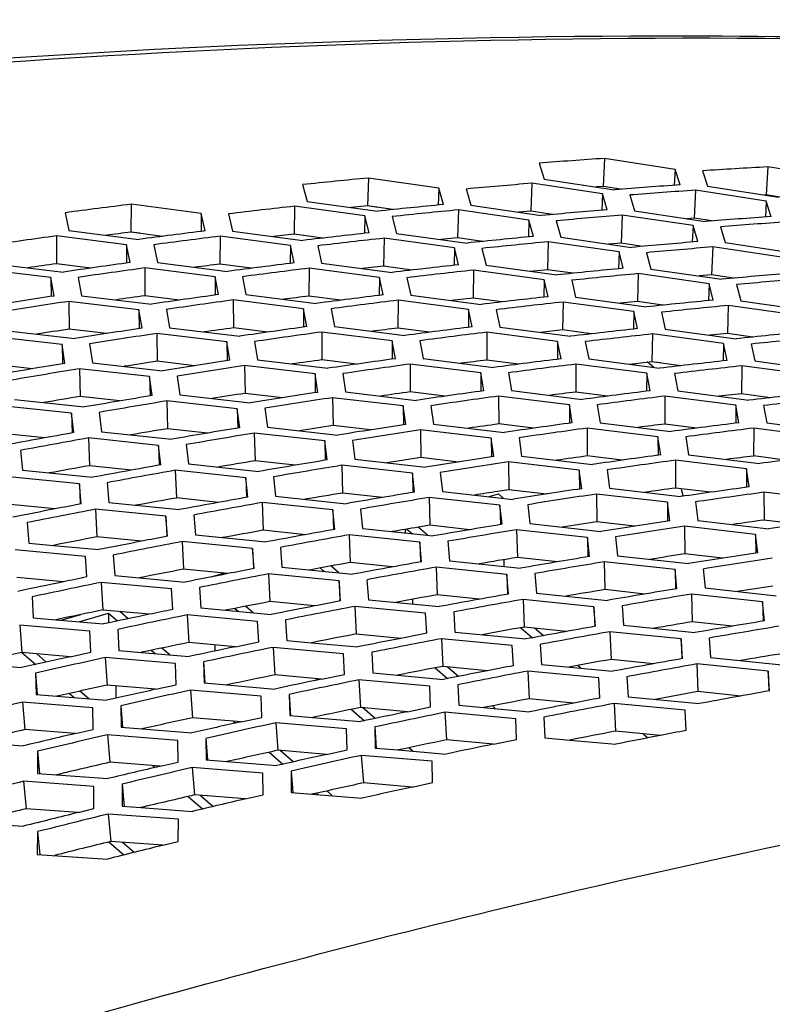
# Model space of a CAD drawing. Header units: millimetres. Extents: x 0 to 420, y 0 to 297.
# Tile 462 of 502: x 349.37 to 352.01, y 249.34 to 252.79. Entities that reach past the tile are written whole.
import ezdxf

# ---------------------------------------------------------------- set-up
doc = ezdxf.new("R2010")
doc.units = ezdxf.units.MM
doc.header["$LTSCALE"] = 23.1
doc.layers.get('0').update_dxf_attribs({"linetype": 'CONTINUOUS'})

msp = doc.modelspace()

# ---------------------------------------------------------------- linework, layer by layer
at = {"color": 3, "linetype": 'CONTINUOUS'}
for p, q in [((351.1879, 252.2831), (351.2053, 252.2276)), ((351.6645, 252.2612), (351.4171, 252.2998)), ((351.6826, 252.2071), (351.6645, 252.2612)), ((351.7599, 252.2563), (351.7781, 252.2025)), ((352.237, 252.2297), (351.989, 252.2699)), ((350.8368, 252.1956), (350.5902, 252.2311)), ((351.2053, 252.2276), (351.4526, 252.1903)), ((350.3597, 252.2079), (350.3751, 252.1491)), ((350.8528, 252.1382), (350.8368, 252.1956)), ((350.9323, 252.1927), (350.9484, 252.1355)), ((351.4099, 252.1756), (351.1626, 252.2127)), ((351.9836, 252.1499), (351.7357, 252.1886)), ((351.7781, 252.2025), (352.0261, 252.1636)), ((350.3751, 252.1491), (350.6215, 252.1149)), ((351.4267, 252.1199), (351.4099, 252.1756)), ((351.5055, 252.1717), (351.5224, 252.1162)), ((352.0012, 252.0958), (351.9836, 252.1499)), ((350.0048, 252.1067), (349.7591, 252.1392)), ((350.5782, 252.0982), (350.3318, 252.1322)), ((351.1524, 252.0841), (350.9053, 252.1196)), ((350.9484, 252.1355), (351.1955, 252.0998)), ((351.5224, 252.1162), (351.7702, 252.079)), ((349.5276, 252.1096), (349.5409, 252.0474)), ((350.0188, 252.0459), (350.0048, 252.1067)), ((350.1003, 252.1057), (350.1144, 252.0452)), ((350.593, 252.0391), (350.5782, 252.0982)), ((350.6739, 252.0963), (350.6887, 252.0374)), ((351.1679, 252.0266), (351.1524, 252.0841)), ((351.2482, 252.0812), (351.2638, 252.024)), ((351.7273, 252.0643), (351.4795, 252.1013)), ((349.5409, 252.0474), (349.7864, 252.0162)), ((350.1144, 252.0452), (350.3606, 252.0125)), ((351.7436, 252.0084), (351.7273, 252.0643)), ((351.8231, 252.0604), (351.8396, 252.0049)), ((349.7425, 251.9976), (349.4971, 252.0285)), ((350.3169, 251.9949), (350.0707, 252.0273)), ((350.8921, 251.9865), (350.6452, 252.0205)), ((350.6887, 252.0374), (350.9357, 252.0032)), ((351.468, 251.9726), (351.2204, 252.008)), ((351.2638, 252.024), (351.5114, 251.9883)), ((349.7553, 251.935), (349.7425, 251.9976)), ((349.8382, 251.9975), (349.851, 251.9352)), ((350.3304, 251.934), (350.3169, 251.9949)), ((350.4127, 251.9939), (350.4263, 251.9333)), ((350.9063, 251.9273), (350.8921, 251.9865)), ((350.988, 251.9846), (351.0024, 251.9257)), ((351.483, 251.915), (351.468, 251.9726)), ((352.0446, 251.9529), (351.7964, 251.9899)), ((351.8396, 252.0049), (352.0878, 251.9676)), ((351.5641, 251.9697), (351.5792, 251.9124)), ((349.4776, 251.8823), (349.2324, 251.9117)), ((349.2767, 251.9316), (349.5219, 251.9019)), ((350.0528, 251.8854), (349.8069, 251.9163)), ((349.851, 251.9352), (350.097, 251.9041)), ((350.629, 251.883), (350.3823, 251.9153)), ((350.4263, 251.9333), (350.673, 251.9006)), ((351.2059, 251.8749), (350.9585, 251.9087)), ((351.0024, 251.9257), (351.2498, 251.8916)), ((351.5792, 251.9124), (351.8273, 251.8768)), ((349.4891, 251.818), (349.4776, 251.8823)), ((349.5734, 251.8832), (349.5851, 251.8192)), ((350.0651, 251.8228), (350.0528, 251.8854)), ((350.1488, 251.8854), (350.1612, 251.8231)), ((350.642, 251.822), (350.629, 251.883)), ((350.7251, 251.882), (350.7382, 251.8213)), ((351.2197, 251.8156), (351.2059, 251.8749)), ((351.3022, 251.8729), (351.316, 251.814)), ((351.7836, 251.8611), (351.5355, 251.8964)), ((351.7981, 251.8035), (351.7836, 251.8611)), ((351.88, 251.8582), (351.8946, 251.8009)), ((349.5851, 251.8192), (349.8308, 251.7896)), ((350.3632, 251.7733), (350.1167, 251.8041)), ((350.1612, 251.8231), (350.4076, 251.792)), ((350.9411, 251.7711), (350.6939, 251.8034)), ((350.7382, 251.8213), (350.9854, 251.7888)), ((351.316, 251.814), (351.5639, 251.7799)), ((351.8946, 251.8009), (352.1432, 251.7653)), ((349.7862, 251.77), (349.5405, 251.7993)), ((349.7972, 251.7056), (349.7862, 251.77)), ((349.8823, 251.7709), (349.8934, 251.7068)), ((350.3749, 251.7106), (350.3632, 251.7733)), ((350.4594, 251.7733), (350.4713, 251.7109)), ((350.9536, 251.7101), (350.9411, 251.7711)), ((351.0374, 251.7701), (351.0501, 251.7094)), ((351.5198, 251.7632), (351.2719, 251.797)), ((352.0992, 251.7495), (351.8507, 251.7849)), ((351.533, 251.7038), (351.5198, 251.7632)), ((351.6163, 251.7613), (351.6297, 251.7023)), ((349.3165, 251.6971), (349.562, 251.6691)), ((349.8934, 251.7068), (350.1396, 251.6773)), ((350.4713, 251.7109), (350.7183, 251.6799)), ((351.0501, 251.7094), (351.2978, 251.6769)), ((351.6297, 251.7023), (351.8781, 251.6682)), ((349.5169, 251.6484), (349.2715, 251.6761)), ((350.0947, 251.6576), (349.8486, 251.6868)), ((350.6735, 251.6612), (350.4266, 251.6919)), ((351.2531, 251.6592), (351.0055, 251.6914)), ((351.8336, 251.6515), (351.5852, 251.6852)), ((349.5268, 251.5822), (349.5169, 251.6484)), ((349.6132, 251.6503), (349.6231, 251.5844)), ((350.1053, 251.5931), (350.0947, 251.6576)), ((350.1911, 251.6586), (350.2018, 251.5944)), ((350.6848, 251.5984), (350.6735, 251.6612)), ((350.77, 251.6613), (350.7814, 251.5988)), ((351.2651, 251.5981), (351.2531, 251.6592)), ((351.3498, 251.6583), (351.362, 251.5975)), ((351.8464, 251.5921), (351.8336, 251.6515)), ((351.9304, 251.6496), (351.9433, 251.5905)), ((350.2018, 251.5944), (350.4485, 251.565)), ((350.7814, 251.5988), (351.0289, 251.5679)), ((351.362, 251.5975), (351.6101, 251.5651)), ((349.8237, 251.5357), (349.5778, 251.5634)), ((349.6231, 251.5844), (349.8691, 251.5565)), ((350.4033, 251.5452), (350.1566, 251.5744)), ((350.9838, 251.5491), (350.7364, 251.5797)), ((351.5652, 251.5473), (351.3171, 251.5795)), ((352.1474, 251.5398), (351.8986, 251.5735)), ((351.9433, 251.5905), (352.1922, 251.5566)), ((349.8331, 251.4695), (349.8237, 251.5357)), ((349.9202, 251.5377), (349.9297, 251.4717)), ((350.4133, 251.4807), (350.4033, 251.5452)), ((350.5, 251.5463), (350.5101, 251.482)), ((350.9946, 251.4863), (350.9838, 251.5491)), ((351.0807, 251.5492), (351.0916, 251.4866)), ((351.5767, 251.4862), (351.5652, 251.5473)), ((351.6622, 251.5464), (351.6739, 251.4856)), ((349.3504, 251.4559), (349.596, 251.4295)), ((349.9297, 251.4717), (350.1762, 251.4439)), ((350.7118, 251.4329), (350.4647, 251.4619)), ((350.5101, 251.482), (350.7573, 251.4527)), ((351.2941, 251.437), (351.0462, 251.4676)), ((351.0916, 251.4866), (351.3395, 251.4558)), ((351.8773, 251.4354), (351.6287, 251.4675)), ((351.6739, 251.4856), (351.9225, 251.4532)), ((349.5502, 251.4077), (349.3047, 251.4339)), ((350.1305, 251.4231), (349.8841, 251.4507)), ((350.1394, 251.3568), (350.1305, 251.4231)), ((350.2273, 251.4251), (350.2363, 251.3591)), ((350.7214, 251.3682), (350.7118, 251.4329)), ((350.8088, 251.4339), (350.8185, 251.3696)), ((351.3044, 251.3741), (351.2941, 251.437)), ((351.3913, 251.4371), (351.4017, 251.3745)), ((351.8883, 251.3742), (351.8773, 251.4354)), ((351.9746, 251.4346), (351.9857, 251.3737)), ((349.5584, 251.3397), (349.5502, 251.4077)), ((349.6469, 251.4107), (349.6552, 251.3429)), ((350.2363, 251.3591), (350.4832, 251.3313)), ((350.8185, 251.3696), (351.0662, 251.3403)), ((351.6045, 251.3249), (351.3561, 251.3554)), ((351.4017, 251.3745), (351.6501, 251.3437)), ((352.1894, 251.3235), (351.9403, 251.3556)), ((351.9857, 251.3737), (352.2349, 251.3414)), ((349.8553, 251.2948), (349.6092, 251.3209)), ((349.6552, 251.3429), (349.9013, 251.3166)), ((350.4373, 251.3105), (350.1904, 251.338)), ((351.0204, 251.3205), (350.7728, 251.3495)), ((351.0295, 251.2558), (351.0204, 251.3205)), ((351.1177, 251.3216), (351.1269, 251.2572)), ((351.6143, 251.2619), (351.6045, 251.3249)), ((351.7019, 251.325), (351.7118, 251.2624)), ((349.8629, 251.2267), (349.8553, 251.2948)), ((349.9522, 251.2978), (349.96, 251.23)), ((350.4457, 251.2441), (350.4373, 251.3105)), ((350.5344, 251.3125), (350.5429, 251.2464)), ((349.3711, 251.2775), (349.3782, 251.2079)), ((351.1269, 251.2572), (351.3751, 251.228)), ((351.7118, 251.2624), (351.9607, 251.2316)), ((349.96, 251.23), (350.2066, 251.2037)), ((350.7441, 251.1978), (350.4967, 251.2253)), ((350.5429, 251.2464), (350.7903, 251.2187)), ((351.329, 251.2081), (351.0808, 251.2371)), ((351.9148, 251.2127), (351.6659, 251.2432)), ((349.5776, 251.1603), (349.3318, 251.1848)), ((349.3782, 251.2079), (349.624, 251.1832)), ((350.1603, 251.1819), (349.9137, 251.2078)), ((350.1675, 251.1137), (350.1603, 251.1819)), ((350.2575, 251.1849), (350.2648, 251.117)), ((350.752, 251.1313), (350.7441, 251.1978)), ((350.8415, 251.1999), (350.8495, 251.1337)), ((351.3375, 251.1434), (351.329, 251.2081)), ((351.4265, 251.2093), (351.4352, 251.1448)), ((351.9241, 251.1497), (351.9148, 251.2127)), ((349.5841, 251.0904), (349.5776, 251.1603)), ((349.6746, 251.1643), (349.6813, 251.0946)), ((351.4352, 251.1448), (351.6839, 251.1157)), ((350.2648, 251.117), (350.5119, 251.0908)), ((351.0509, 251.0852), (350.803, 251.1125)), ((350.8495, 251.1337), (351.0974, 251.1061)), ((351.6375, 251.0958), (351.3889, 251.1246)), ((352.2251, 251.1006), (351.9757, 251.131)), ((349.6813, 251.0946), (349.9276, 251.07)), ((350.4653, 251.0689), (350.2182, 251.0948)), ((351.0583, 251.0186), (351.0509, 251.0852)), ((351.1486, 251.0873), (351.1561, 251.0211)), ((351.6456, 251.0309), (351.6375, 251.0958)), ((351.7354, 251.097), (351.7436, 251.0324)), ((349.8808, 251.0471), (349.6346, 251.0715)), ((349.8869, 250.977), (349.8808, 251.0471)), ((349.9781, 251.0511), (349.9843, 250.9814)), ((350.472, 251.0006), (350.4653, 251.0689)), ((350.5628, 251.072), (350.5696, 251.004)), ((349.3947, 251.0246), (349.4002, 250.9531)), ((351.1561, 251.0211), (351.4045, 250.9935)), ((351.9461, 250.9834), (351.697, 251.0122)), ((351.7436, 251.0324), (351.9928, 251.0034)), ((349.9843, 250.9814), (350.2311, 250.9568)), ((350.7703, 250.956), (350.5227, 250.9818)), ((350.5696, 251.004), (350.8172, 250.978)), ((351.3577, 250.9725), (351.1093, 250.9998)), ((351.3646, 250.9059), (351.3577, 250.9725)), ((351.4557, 250.9748), (351.4627, 250.9084)), ((351.9537, 250.9185), (351.9461, 250.9834)), ((349.4002, 250.9531), (349.4866, 250.945)), ((349.4866, 250.945), (349.6461, 250.93)), ((350.1841, 250.9338), (349.9373, 250.9581)), ((350.2817, 250.9379), (350.2873, 250.8681)), ((350.7765, 250.8876), (350.7703, 250.956)), ((350.8681, 250.9592), (350.8745, 250.8911)), ((349.599, 250.906), (349.3531, 250.9289)), ((349.6039, 250.8342), (349.599, 250.906)), ((349.6964, 250.911), (349.7014, 250.8395)), ((350.1896, 250.8637), (350.1841, 250.9338)), ((351.4627, 250.9084), (351.7116, 250.8809)), ((351.0753, 250.8431), (350.8273, 250.8688)), ((350.8745, 250.8911), (351.1225, 250.8651)), ((351.6645, 250.8599), (351.4156, 250.8871)), ((349.7014, 250.8395), (349.788, 250.8314)), ((350.4873, 250.8206), (350.2401, 250.8448)), ((350.2873, 250.8681), (350.5346, 250.8436)), ((351.081, 250.7746), (351.0753, 250.8431)), ((351.1734, 250.8463), (351.1793, 250.7781)), ((351.6709, 250.7932), (351.6645, 250.8599)), ((351.7627, 250.8622), (351.7693, 250.7957)), ((349.9005, 250.7924), (349.6541, 250.8152)), ((349.788, 250.8314), (349.9479, 250.8164)), ((350.4924, 250.7503), (350.4873, 250.8206)), ((350.5852, 250.8247), (350.5904, 250.7548)), ((349.9049, 250.7204), (349.9005, 250.7924)), ((349.9982, 250.7975), (350.0027, 250.7258)), ((351.1793, 250.7781), (351.4279, 250.7522)), ((351.9712, 250.7473), (351.7219, 250.7744)), ((351.7693, 250.7957), (352.0187, 250.7683)), ((349.4124, 250.7647), (349.4163, 250.6913)), ((350.7905, 250.7073), (350.5428, 250.7314)), ((350.5904, 250.7548), (350.8382, 250.7304)), ((351.3803, 250.7301), (351.1318, 250.7557)), ((351.4787, 250.7334), (351.4841, 250.6651)), ((351.9772, 250.6805), (351.9712, 250.7473)), ((350.2019, 250.6788), (349.955, 250.7015)), ((350.0027, 250.7258), (350.0895, 250.7178)), ((350.0895, 250.7178), (350.2496, 250.7029)), ((350.7951, 250.637), (350.7905, 250.7073)), ((350.8888, 250.7115), (350.8934, 250.6415)), ((351.3856, 250.6616), (351.3803, 250.7301)), ((349.6146, 250.6447), (349.3686, 250.666)), ((349.4163, 250.6913), (349.4954, 250.6844)), ((349.4954, 250.6844), (349.6624, 250.6698)), ((350.2059, 250.6067), (350.2019, 250.6788)), ((350.2999, 250.684), (350.3013, 250.6601)), ((351.4841, 250.6651), (351.7332, 250.6393)), ((349.6179, 250.5709), (349.6146, 250.6447)), ((349.7124, 250.6508), (349.7158, 250.5773)), ((350.3013, 250.6601), (350.304, 250.6122)), ((350.8934, 250.6415), (351.1417, 250.6172)), ((351.6854, 250.6172), (351.4363, 250.6427)), ((350.1243, 250.5899), (350.2059, 250.6067)), ((350.304, 250.6122), (350.3909, 250.6042)), ((350.3909, 250.6042), (350.5514, 250.5893)), ((351.0938, 250.594), (350.8456, 250.6181)), ((351.0979, 250.5236), (351.0938, 250.594)), ((351.1923, 250.5983), (351.1965, 250.5282)), ((351.6901, 250.5485), (351.6854, 250.6172)), ((351.7841, 250.6205), (351.7889, 250.5521)), ((349.5453, 250.555), (349.6179, 250.5709)), ((349.7158, 250.5773), (349.795, 250.5704)), ((349.795, 250.5704), (349.9624, 250.5559)), ((350.5034, 250.5652), (350.256, 250.5878)), ((350.5068, 250.493), (350.5034, 250.5652)), ((350.6017, 250.5704), (350.6052, 250.4985)), ((349.201, 250.531), (349.3747, 250.5169)), ((349.9143, 250.5308), (349.6678, 250.5519)), ((349.9171, 250.4568), (349.9143, 250.5308)), ((350.0124, 250.5369), (350.0153, 250.4633)), ((351.1965, 250.5282), (351.4452, 250.504)), ((351.9904, 250.5043), (351.7408, 250.5297)), ((351.7889, 250.5521), (352.0385, 250.5264)), ((349.4244, 250.4978), (349.4267, 250.4224)), ((350.4255, 250.4763), (350.5068, 250.493)), ((350.6052, 250.4985), (350.6923, 250.4906)), ((350.6923, 250.4906), (350.8532, 250.4758)), ((351.397, 250.4808), (351.1483, 250.5047)), ((351.9946, 250.4355), (351.9904, 250.5043)), ((349.8448, 250.441), (349.9171, 250.4568)), ((350.0153, 250.4633), (350.0947, 250.4565)), ((350.0947, 250.4565), (350.2624, 250.442)), ((350.8049, 250.4516), (350.557, 250.4741)), ((350.9035, 250.4569), (350.9065, 250.3849)), ((351.4006, 250.4103), (351.397, 250.4808)), ((351.4958, 250.4851), (351.4995, 250.4149)), ((349.4267, 250.4224), (349.4989, 250.4166)), ((350.214, 250.4168), (349.967, 250.4378)), ((350.3124, 250.423), (350.3148, 250.3492)), ((350.8078, 250.3793), (350.8049, 250.4516)), ((349.6244, 250.3764), (349.3783, 250.396)), ((349.4989, 250.4166), (349.6729, 250.4026)), ((350.2163, 250.3428), (350.214, 250.4168)), ((351.7003, 250.3675), (351.4511, 250.3914)), ((351.4995, 250.4149), (351.7488, 250.3908)), ((349.6261, 250.3006), (349.6244, 250.3764)), ((349.7226, 250.3835), (349.7244, 250.308)), ((350.7268, 250.3626), (350.8078, 250.3793)), ((351.1063, 250.338), (350.858, 250.3604)), ((350.9065, 250.3849), (350.9938, 250.377)), ((350.9938, 250.377), (351.1549, 250.3622)), ((351.7033, 250.2969), (351.7003, 250.3675)), ((350.1443, 250.327), (350.2163, 250.3428)), ((350.5136, 250.3028), (350.2661, 250.3237)), ((350.3148, 250.3492), (350.3943, 250.3425)), ((350.3943, 250.3425), (350.5623, 250.3281)), ((351.1088, 250.2656), (351.1063, 250.338)), ((351.2052, 250.3433), (351.2078, 250.2712)), ((349.5627, 250.2858), (349.6261, 250.3006)), ((349.7244, 250.308), (349.7967, 250.3023)), ((349.7967, 250.3023), (349.9711, 250.2883)), ((350.5155, 250.2287), (350.5136, 250.3028)), ((350.6123, 250.3091), (350.6143, 250.2352)), ((349.201, 250.2564), (349.3812, 250.2429)), ((349.9223, 250.262), (349.6757, 250.2815)), ((349.9235, 250.1861), (349.9223, 250.262)), ((350.0208, 250.2692), (350.0221, 250.1936)), ((351.0281, 250.249), (351.1088, 250.2656)), ((351.2078, 250.2712), (351.2952, 250.2634)), ((351.2952, 250.2634), (351.4567, 250.2487)), ((349.4306, 250.2238), (349.4314, 250.1464)), ((350.4439, 250.213), (350.5155, 250.2287)), ((350.6143, 250.2352), (350.694, 250.2285)), ((350.694, 250.2285), (350.8623, 250.2142)), ((349.8605, 250.1714), (349.9235, 250.1861)), ((350.0221, 250.1936), (350.0946, 250.1879)), ((350.0946, 250.1879), (350.2693, 250.174)), ((350.8133, 250.1889), (350.5653, 250.2097)), ((350.8147, 250.1146), (350.8133, 250.1889)), ((349.4314, 250.1464), (349.4971, 250.1416)), ((350.2202, 250.1477), (349.9731, 250.167)), ((350.221, 250.0716), (350.2202, 250.1477)), ((350.319, 250.1549), (350.3198, 250.0792)), ((349.6285, 250.1009), (349.3823, 250.1188)), ((349.4971, 250.1416), (349.6777, 250.1282)), ((350.7434, 250.0989), (350.8147, 250.1146)), ((349.6287, 250.0231), (349.6285, 250.1009)), ((349.7271, 250.1091), (349.7273, 250.0316)), ((350.3198, 250.0792), (350.3924, 250.0735)), ((350.1583, 250.057), (350.221, 250.0716)), ((350.3924, 250.0735), (350.5675, 250.0597)), ((349.5742, 250.0097), (349.6287, 250.0231)), ((349.5742, 250.0097), (349.6287, 250.0231)), ((349.7273, 250.0316), (349.7931, 250.0268)), ((349.7931, 250.0268), (349.9741, 250.0135)), ((349.1363, 249.9784), (349.3822, 249.9617)), ((349.9247, 249.9861), (349.678, 250.0039)), ((349.9243, 249.9082), (349.9247, 249.9861)), ((349.4313, 249.9425), (349.4304, 249.8631)), ((349.8701, 249.8949), (349.9243, 249.9082)), ((349.8701, 249.8949), (349.9243, 249.9082)), ((349.4304, 249.8631), (349.6768, 249.8466))]:
    msp.add_line(p, q, dxfattribs=at)
at = {"color": 7, "linetype": 'CONTINUOUS'}
for p, q in [((351.4171, 252.2998), (351.4121, 252.2017)), ((351.6645, 252.2612), (351.6615, 252.2056)), ((351.989, 252.2699), (351.9829, 252.1717)), ((350.5902, 252.2311), (350.5874, 252.1332)), ((350.8368, 252.1956), (350.8349, 252.1364)), ((351.1626, 252.2127), (351.1587, 252.1147)), ((351.4121, 252.2017), (351.3881, 252.2001)), ((351.4747, 252.192), (351.4121, 252.2017)), ((351.7357, 252.1886), (351.7307, 252.0905)), ((351.4099, 252.1756), (351.4075, 252.1182)), ((351.9829, 252.1717), (351.9769, 252.1714)), ((351.9836, 252.1499), (351.9806, 252.0944)), ((352.0309, 252.1639), (351.9829, 252.1717)), ((349.7591, 252.1392), (349.7585, 252.0415)), ((350.3318, 252.1322), (350.3301, 252.0344)), ((350.5874, 252.1332), (350.5301, 252.1276)), ((350.6234, 252.1281), (350.5874, 252.1332)), ((350.6758, 252.1205), (350.5874, 252.1332)), ((350.9053, 252.1196), (350.9025, 252.0217)), ((351.1587, 252.1147), (351.1169, 252.1112)), ((351.2348, 252.1033), (351.1587, 252.1147)), ((350.0048, 252.1067), (350.0042, 252.0441)), ((350.5782, 252.0982), (350.577, 252.0373)), ((351.1524, 252.0841), (351.1505, 252.0249)), ((351.4795, 252.1013), (351.4756, 252.0033)), ((351.7307, 252.0905), (351.7056, 252.0887)), ((351.7934, 252.0807), (351.7307, 252.0905)), ((349.7892, 252.0375), (349.7585, 252.0415)), ((349.869, 252.0269), (349.7585, 252.0415)), ((351.7273, 252.0643), (351.7248, 252.0069)), ((349.4971, 252.0285), (349.4975, 251.931)), ((350.0707, 252.0273), (350.0701, 251.9296)), ((350.3301, 252.0344), (350.2573, 252.0263)), ((350.363, 252.0299), (350.3301, 252.0344)), ((350.4301, 252.0206), (350.3301, 252.0344)), ((350.6452, 252.0205), (350.6435, 251.9227)), ((350.9025, 252.0217), (350.8441, 252.0159)), ((350.9911, 252.009), (350.9025, 252.0217)), ((351.2204, 252.008), (351.2176, 251.9101)), ((349.7425, 251.9976), (349.7426, 251.9332)), ((350.3169, 251.9949), (350.3163, 251.9322)), ((350.8921, 251.9865), (350.8908, 251.9256)), ((351.4756, 252.0033), (351.4326, 251.9997)), ((351.468, 251.9726), (351.4661, 251.9134)), ((351.5518, 251.9919), (351.4756, 252.0033)), ((351.7964, 251.9899), (351.7925, 251.8919)), ((349.6181, 251.9158), (349.4975, 251.931)), ((349.8069, 251.9163), (349.8074, 251.8188)), ((350.1808, 251.915), (350.0701, 251.9296)), ((350.3823, 251.9153), (350.3817, 251.8176)), ((350.6435, 251.9227), (350.5694, 251.9144)), ((350.7436, 251.9089), (350.6435, 251.9227)), ((350.9585, 251.9087), (350.9568, 251.8109)), ((351.2176, 251.9101), (351.158, 251.9043)), ((351.3064, 251.8974), (351.2176, 251.9101)), ((349.4776, 251.8823), (349.4785, 251.8164)), ((350.0528, 251.8854), (350.0529, 251.8211)), ((350.629, 251.883), (350.6284, 251.8203)), ((351.2059, 251.8749), (351.2047, 251.8139)), ((351.5355, 251.8964), (351.5327, 251.7985)), ((351.7925, 251.8919), (351.7483, 251.8882)), ((351.8688, 251.8805), (351.7925, 251.8919)), ((351.7836, 251.8611), (351.7817, 251.8019)), ((349.9281, 251.8036), (349.8074, 251.8188)), ((350.1167, 251.8041), (350.1172, 251.7066)), ((350.4926, 251.8031), (350.3817, 251.8176)), ((350.6939, 251.8034), (350.6933, 251.7057)), ((350.9568, 251.8109), (350.8816, 251.8025)), ((351.0572, 251.7972), (350.9568, 251.8109)), ((349.5405, 251.7993), (349.5421, 251.7019)), ((349.7862, 251.77), (349.787, 251.704)), ((350.3632, 251.7733), (350.3633, 251.709)), ((350.9411, 251.7711), (350.9405, 251.7084)), ((351.2719, 251.797), (351.2702, 251.6992)), ((351.5327, 251.7985), (351.4719, 251.7926)), ((351.5659, 251.7938), (351.5327, 251.7985)), ((351.6216, 251.7859), (351.5327, 251.7985)), ((351.8507, 251.7849), (351.8478, 251.687)), ((351.5198, 251.7632), (351.5185, 251.7022)), ((349.6722, 251.6864), (349.5421, 251.7019)), ((350.2382, 251.6915), (350.1172, 251.7066)), ((350.8044, 251.6912), (350.6933, 251.7057)), ((351.2702, 251.6992), (351.1937, 251.6906)), ((351.3707, 251.6855), (351.2702, 251.6992)), ((349.8486, 251.6868), (349.8501, 251.5895)), ((350.4266, 251.6919), (350.427, 251.5944)), ((351.0055, 251.6914), (351.0049, 251.5937)), ((351.5852, 251.6852), (351.5835, 251.5874)), ((351.8478, 251.687), (351.7859, 251.6809)), ((351.9369, 251.6743), (351.8478, 251.687)), ((349.5169, 251.6484), (349.5186, 251.5808)), ((350.0947, 251.6576), (350.0956, 251.5916)), ((350.6735, 251.6612), (350.6736, 251.5969)), ((351.2531, 251.6592), (351.2525, 251.5965)), ((351.8336, 251.6515), (351.8323, 251.5905)), ((350.5483, 251.5793), (350.427, 251.5944)), ((351.1162, 251.5793), (351.0049, 251.5937)), ((349.413, 251.5632), (349.2742, 251.5789)), ((349.5778, 251.5634), (349.5805, 251.4662)), ((349.9805, 251.574), (349.8501, 251.5895)), ((350.1566, 251.5744), (350.1582, 251.477)), ((350.7364, 251.5797), (350.7369, 251.4822)), ((351.3171, 251.5795), (351.3164, 251.4818)), ((351.5835, 251.5874), (351.5059, 251.5787)), ((351.5242, 251.5764), (351.5196, 251.5803)), ((351.5904, 251.5677), (351.5668, 251.5881)), ((351.6126, 251.5835), (351.5835, 251.5874)), ((351.6843, 251.5737), (351.5835, 251.5874)), ((351.8986, 251.5735), (351.8969, 251.4757)), ((349.8237, 251.5357), (349.8254, 251.4682)), ((350.4033, 251.5452), (350.4041, 251.4793)), ((350.9838, 251.5491), (350.9839, 251.4848)), ((351.5652, 251.5473), (351.5646, 251.4847)), ((349.7196, 251.4506), (349.5805, 251.4662)), ((350.2888, 251.4616), (350.1582, 251.477)), ((350.4647, 251.4619), (350.4663, 251.3646)), ((350.8583, 251.4672), (350.7369, 251.4822)), ((351.0462, 251.4676), (351.0467, 251.37)), ((351.428, 251.4673), (351.3164, 251.4818)), ((351.6287, 251.4675), (351.628, 251.3698)), ((351.8969, 251.4757), (351.8181, 251.4669)), ((351.9978, 251.462), (351.8969, 251.4757)), ((349.8841, 251.4507), (349.8868, 251.3535)), ((350.1305, 251.4231), (350.1322, 251.3556)), ((350.7118, 251.4329), (350.7127, 251.3669)), ((351.2941, 251.437), (351.2942, 251.3727)), ((351.8773, 251.4354), (351.8767, 251.3728)), ((349.5502, 251.4077), (349.5527, 251.3395)), ((350.0261, 251.3379), (349.8868, 251.3535)), ((350.5971, 251.3492), (350.4663, 251.3646)), ((351.1684, 251.355), (351.0467, 251.37)), ((351.3561, 251.3554), (351.3565, 251.2579)), ((351.7399, 251.3554), (351.628, 251.3698)), ((351.9403, 251.3556), (351.9396, 251.2579)), ((349.4557, 251.3212), (349.3084, 251.3369)), ((349.6092, 251.3209), (349.6129, 251.2239)), ((350.1904, 251.338), (350.1931, 251.2408)), ((350.7728, 251.3495), (350.7743, 251.2521)), ((351.0204, 251.3205), (351.0212, 251.2546)), ((351.6045, 251.3249), (351.6046, 251.2606)), ((349.8553, 251.2948), (349.8577, 251.2265)), ((350.4373, 251.3105), (350.4389, 251.2439)), ((350.9054, 251.2368), (350.7743, 251.2521)), ((351.4785, 251.2429), (351.3565, 251.2579)), ((352.0517, 251.2435), (351.9396, 251.2579)), ((349.7605, 251.2082), (349.6129, 251.2239)), ((350.3327, 251.2252), (350.1931, 251.2408)), ((350.4967, 251.2253), (350.4994, 251.1281)), ((351.0808, 251.2371), (351.0824, 251.1397)), ((351.6659, 251.2432), (351.6664, 251.1457)), ((349.9137, 251.2078), (349.9175, 251.1108)), ((350.1603, 251.1819), (350.1627, 251.1135)), ((350.7441, 251.1978), (350.7457, 251.1312)), ((351.329, 251.2081), (351.3298, 251.1422)), ((351.9148, 251.2127), (351.9149, 251.1484)), ((349.5776, 251.1603), (349.5809, 251.0902)), ((351.7885, 251.1307), (351.6664, 251.1457)), ((350.0653, 251.0953), (349.9175, 251.1108)), ((350.6393, 251.1125), (350.4994, 251.1281)), ((350.803, 251.1125), (350.8057, 251.0154)), ((351.013, 251.1156), (351.0453, 251.1249)), ((351.0824, 251.1397), (351.0426, 251.1337)), ((351.0625, 251.11), (351.0453, 251.1249)), ((351.2137, 251.1244), (351.0824, 251.1397)), ((351.3889, 251.1246), (351.3904, 251.0273)), ((351.9757, 251.131), (351.9762, 251.0335)), ((349.4918, 251.0725), (349.3367, 251.088)), ((350.2182, 251.0948), (350.222, 250.9978)), ((351.0509, 251.0852), (351.0525, 251.0185)), ((351.6375, 251.0958), (351.6384, 251.0298)), ((349.6346, 251.0715), (349.6394, 250.9747)), ((349.8808, 251.0471), (349.8841, 250.9769)), ((350.4653, 251.0689), (350.4677, 251.0005)), ((350.7968, 250.9801), (350.7641, 251.0085)), ((350.8057, 251.0154), (350.7658, 251.0087)), ((350.9458, 250.9999), (350.8057, 251.0154)), ((351.5221, 251.012), (351.3904, 251.0273)), ((351.697, 251.0122), (351.6985, 250.9148)), ((352.0986, 251.0186), (351.9762, 251.0335)), ((349.7949, 250.9593), (349.6394, 250.9747)), ((350.3701, 250.9823), (350.222, 250.9978)), ((350.5227, 250.9818), (350.5265, 250.8848)), ((350.7189, 251.0009), (350.7189, 250.9884)), ((350.7253, 251.002), (350.7442, 250.9857)), ((351.1093, 250.9998), (351.112, 250.9026)), ((351.3577, 250.9725), (351.3593, 250.9058)), ((351.9461, 250.9834), (351.9469, 250.9184)), ((349.9373, 250.9581), (349.9422, 250.8613)), ((350.7703, 250.956), (350.7727, 250.8875)), ((350.1841, 250.9338), (350.1874, 250.8636)), ((351.8304, 250.8996), (351.6985, 250.9148)), ((350.4871, 250.8483), (350.459, 250.8727)), ((350.6749, 250.8693), (350.5265, 250.8848)), ((350.8273, 250.8688), (350.831, 250.7718)), ((351.0653, 250.8711), (351.0653, 250.8949)), ((351.2524, 250.8872), (351.112, 250.9026)), ((351.4156, 250.8871), (351.4183, 250.7899)), ((350.0979, 250.846), (349.9422, 250.8613)), ((350.0395, 250.8345), (350.0839, 250.8474)), ((350.2401, 250.8448), (350.2449, 250.748)), ((350.4208, 250.8658), (350.435, 250.8535)), ((351.0753, 250.8431), (351.0778, 250.7745)), ((351.6645, 250.8599), (351.6661, 250.7931)), ((349.5217, 250.8172), (349.3591, 250.8323)), ((349.6541, 250.8152), (349.6601, 250.7186)), ((350.4873, 250.8206), (350.4906, 250.7502)), ((350.9797, 250.7564), (350.831, 250.7718)), ((351.559, 250.7745), (351.4183, 250.7899)), ((351.7219, 250.7744), (351.7246, 250.6772)), ((350.1863, 250.7088), (350.16, 250.7316)), ((350.401, 250.7327), (350.2449, 250.748)), ((350.5428, 250.7314), (350.5477, 250.6346)), ((350.7457, 250.7395), (350.7457, 250.7564)), ((351.1318, 250.7557), (351.1356, 250.6587)), ((351.9712, 250.7473), (351.9729, 250.6804)), ((349.5139, 250.6828), (349.5826, 250.7026)), ((349.5753, 250.6774), (349.6797, 250.7076)), ((349.823, 250.7035), (349.6601, 250.7186)), ((349.6797, 250.7076), (349.6797, 250.6735)), ((349.6797, 250.7076), (349.7113, 250.6802)), ((349.7485, 250.688), (349.7194, 250.7131)), ((349.955, 250.7015), (349.961, 250.6049)), ((350.1223, 250.7242), (350.1346, 250.7136)), ((351.3803, 250.7301), (351.3828, 250.6615)), ((349.3686, 250.666), (349.3757, 250.5696)), ((351.8656, 250.6619), (351.7246, 250.6772)), ((350.7041, 250.6194), (350.5477, 250.6346)), ((351.1241, 250.6567), (351.1648, 250.6214)), ((351.2845, 250.6434), (351.1356, 250.6587)), ((351.2029, 250.6285), (351.1722, 250.655)), ((351.4363, 250.6427), (351.4401, 250.5457)), ((350.1243, 250.5899), (349.961, 250.6049)), ((350.0529, 250.575), (350.0529, 250.5965)), ((350.3993, 250.6034), (350.3993, 250.6058)), ((350.8456, 250.6181), (350.8504, 250.5213)), ((351.6854, 250.6172), (351.6878, 250.5485)), ((349.5453, 250.555), (349.3757, 250.5696)), ((349.3763, 250.5703), (349.4249, 250.5282)), ((349.4616, 250.5364), (349.4285, 250.5651)), ((349.8296, 250.5777), (349.8428, 250.5663)), ((349.8941, 250.5618), (349.8669, 250.5855)), ((350.256, 250.5878), (350.262, 250.4912)), ((349.6678, 250.5519), (349.6748, 250.4556)), ((350.0124, 250.5369), (350.0174, 250.4634)), ((351.3341, 250.5148), (351.3228, 250.5246)), ((351.5893, 250.5304), (351.4401, 250.5457)), ((351.7408, 250.5297), (351.7446, 250.4327)), ((349.4244, 250.4978), (349.4304, 250.4227)), ((350.4255, 250.4763), (350.262, 250.4912)), ((350.8243, 250.5163), (350.8677, 250.4787)), ((351.0071, 250.5061), (350.8504, 250.5213)), ((350.9053, 250.4861), (350.8665, 250.5197)), ((351.1483, 250.5047), (351.1532, 250.4079)), ((351.9904, 250.5043), (351.9928, 250.4355)), ((349.8448, 250.441), (349.6748, 250.4556)), ((350.4066, 250.478), (350.4119, 250.4734)), ((350.557, 250.4741), (350.563, 250.3775)), ((349.5425, 250.4264), (349.5594, 250.4118)), ((349.6103, 250.4076), (349.5793, 250.4345)), ((349.7065, 250.4102), (349.7065, 250.4529)), ((349.967, 250.4378), (349.974, 250.3415)), ((350.3124, 250.423), (350.3174, 250.3494)), ((351.8942, 250.4174), (351.7446, 250.4327)), ((349.3783, 250.396), (349.3865, 250.2999)), ((351.3102, 250.3928), (351.1532, 250.4079)), ((351.4511, 250.3914), (351.4559, 250.2946)), ((349.7226, 250.3835), (349.7286, 250.3083)), ((350.5304, 250.3708), (350.5763, 250.331)), ((350.7268, 250.3626), (350.563, 250.3775)), ((350.6135, 250.3389), (350.5696, 250.3769)), ((350.858, 250.3604), (350.8639, 250.2638)), ((351.0358, 250.3731), (351.0244, 250.383)), ((350.1443, 250.327), (349.974, 250.3415)), ((350.1164, 250.3294), (350.1243, 250.3225)), ((350.2661, 250.3237), (350.2732, 250.2274)), ((349.5628, 250.2858), (349.3865, 250.2999)), ((350.6123, 250.3091), (350.6174, 250.2354)), ((351.6132, 250.2795), (351.4559, 250.2946)), ((351.5529, 250.2853), (351.5695, 250.271)), ((349.6757, 250.2815), (349.6839, 250.1854)), ((350.0208, 250.2692), (350.0268, 250.194)), ((351.0281, 250.249), (350.8639, 250.2638)), ((351.6072, 250.2783), (351.6049, 250.2803)), ((349.4306, 250.2238), (349.4378, 250.1459)), ((350.242, 250.2206), (350.2903, 250.1787)), ((350.4439, 250.213), (350.2732, 250.2274)), ((350.327, 250.187), (350.2811, 250.2267)), ((350.746, 250.2241), (350.7318, 250.2364)), ((349.8605, 250.1714), (349.6839, 250.1854)), ((350.5653, 250.2097), (350.5724, 250.1133)), ((349.8345, 250.1735), (349.8419, 250.1671)), ((349.9731, 250.167), (349.9813, 250.0709)), ((350.319, 250.1549), (350.325, 250.0796)), ((349.3823, 250.1188), (349.3916, 250.023)), ((350.7434, 250.0989), (350.5724, 250.1133)), ((349.7271, 250.1091), (349.7342, 250.0311)), ((350.4079, 250.077), (350.4138, 250.0718)), ((350.4646, 250.0678), (350.4446, 250.0851)), ((349.9589, 250.0657), (350.0095, 250.0219)), ((350.1583, 250.057), (349.9813, 250.0709)), ((350.0457, 250.0305), (350.0009, 250.0694)), ((349.5742, 250.0097), (349.3916, 250.023)), ((349.5606, 250.0107), (349.5645, 250.0073)), ((349.678, 250.0039), (349.6873, 249.9081)), ((349.4313, 249.9425), (349.4396, 249.8625)), ((349.6809, 249.9065), (349.7336, 249.8609)), ((349.8701, 249.8949), (349.6873, 249.9081)), ((349.7694, 249.8698), (349.7287, 249.9051))]:
    msp.add_line(p, q, dxfattribs=at)
at = {"color": 3, "linetype": 'CONTINUOUS'}
for centre, radius, start, end in [((353.4847, 222.4253), 29.946, 93.95904, 94.39881), ((353.6255, 222.6522), 29.6629, 93.16268, 93.60586), ((353.5456, 221.7247), 30.6493, 95.53338, 95.9664), ((353.6763, 221.9571), 30.3598, 94.74926, 95.18563), ((353.7575, 222.2273), 30.0515, 93.95904, 94.39881), ((353.812, 222.1877), 30.0726, 93.95904, 94.39881), ((353.6272, 221.0118), 31.3668, 97.08357, 97.50996), ((353.7477, 221.2486), 31.0719, 96.31147, 96.74115), ((353.8186, 221.5242), 30.7573, 95.53338, 95.9664), ((353.8732, 221.4841), 30.7789, 95.53338, 95.9664), ((353.9492, 221.7579), 30.4666, 94.74926, 95.18563), ((354.0038, 221.7181), 30.4879, 94.74926, 95.18563), ((354.0848, 221.9897), 30.1782, 93.95904, 94.39881), ((354.1394, 221.9501), 30.1993, 93.95904, 94.39881), ((353.9005, 220.8089), 31.4773, 97.08357, 97.50996), ((353.8398, 220.529), 31.7974, 97.84976, 98.27288), ((353.9551, 220.7683), 31.4994, 97.08357, 97.50996), ((354.0208, 221.0469), 31.1812, 96.31147, 96.74115), ((354.0754, 221.0065), 31.203, 96.31147, 96.74115), ((354.1462, 221.2837), 30.8869, 95.53338, 95.9664), ((354.2008, 221.2436), 30.9085, 95.53338, 95.9664), ((354.2767, 221.5188), 30.5947, 94.74926, 95.18563), ((354.3312, 221.479), 30.616, 94.74926, 95.18563), ((354.1133, 220.3248), 31.9092, 97.84976, 98.27288), ((354.168, 220.2839), 31.9316, 97.84976, 98.27288), ((354.2284, 220.5653), 31.61, 97.08357, 97.50996), ((354.2831, 220.5247), 31.6321, 97.08357, 97.50996), ((354.3486, 220.8048), 31.3123, 96.31147, 96.74115), ((354.4032, 220.7645), 31.3342, 96.31147, 96.74115), ((354.4738, 221.0431), 31.0165, 95.53338, 95.9664), ((354.5284, 221.003), 31.0381, 95.53338, 95.9664), ((354.6041, 221.2797), 30.7228, 94.74926, 95.18563), ((354.6587, 221.2399), 30.7441, 94.74926, 95.18563), ((354.3316, 219.837), 32.3455, 98.61008, 99.02997), ((354.4414, 220.0797), 32.0434, 97.84976, 98.27288), ((354.4961, 220.0388), 32.0658, 97.84976, 98.27288), ((354.5564, 220.3217), 31.7426, 97.08357, 97.50996), ((354.611, 220.2811), 31.7647, 97.08357, 97.50996), ((354.6763, 220.5628), 31.4434, 96.31147, 96.74115), ((354.8014, 220.8025), 31.1461, 95.53338, 95.9664), ((354.3863, 219.7959), 32.3681, 98.61008, 99.02997), ((354.731, 220.5224), 31.4653, 96.31147, 96.74115), ((354.856, 220.7624), 31.1677, 95.53338, 95.9664), ((354.66, 219.5904), 32.4812, 98.61008, 99.02997), ((354.7696, 219.8346), 32.1776, 97.84976, 98.27288), ((354.8843, 220.0781), 31.8752, 97.08357, 97.50996), ((355.0041, 220.3207), 31.5745, 96.31147, 96.74115), ((354.7147, 219.5493), 32.5039, 98.61008, 99.02997), ((354.8243, 219.7937), 32.1999, 97.84976, 98.27288), ((354.939, 220.0375), 31.8974, 97.08357, 97.50996), ((355.0587, 220.2803), 31.5964, 96.31147, 96.74115), ((355.129, 220.562), 31.2757, 95.53338, 95.9664), ((355.1836, 220.5219), 31.2973, 95.53338, 95.9664), ((354.9883, 219.3437), 32.617, 98.61008, 99.02997), ((355.0978, 219.5895), 32.3118, 97.84976, 98.27288), ((355.2123, 219.8345), 32.0079, 97.08357, 97.50996), ((354.884, 219.0977), 32.9233, 99.36461, 99.78131), ((354.9387, 219.0563), 32.9462, 99.36461, 99.78131), ((355.0431, 219.3026), 32.6396, 98.61008, 99.02997), ((355.1525, 219.5486), 32.3341, 97.84976, 98.27288), ((355.2669, 219.7939), 32.03, 97.08357, 97.50996), ((355.3319, 220.0786), 31.7057, 96.31147, 96.74115), ((355.3865, 220.0383), 31.7275, 96.31147, 96.74115), ((355.2126, 218.8495), 33.0606, 99.36461, 99.78131), ((355.3167, 219.0971), 32.7527, 98.61008, 99.02997), ((355.3715, 219.056), 32.7753, 98.61008, 99.02997), ((355.4259, 219.3444), 32.4459, 97.84976, 98.27288), ((355.4806, 219.3035), 32.4683, 97.84976, 98.27288), ((355.5402, 219.591), 32.1405, 97.08357, 97.50996), ((355.5949, 219.5504), 32.1626, 97.08357, 97.50996), ((355.6597, 219.8365), 31.8368, 96.31147, 96.74115), ((355.7143, 219.7962), 31.8586, 96.31147, 96.74115), ((355.2674, 218.8082), 33.0834, 99.36461, 99.78131), ((355.5412, 218.6013), 33.1979, 99.36461, 99.78131), ((355.6451, 218.8505), 32.8884, 98.61008, 99.02997), ((355.7541, 219.0993), 32.5801, 97.84976, 98.27288), ((355.8088, 219.0584), 32.6025, 97.84976, 98.27288), ((355.8682, 219.3474), 32.2732, 97.08357, 97.50996), ((355.9228, 219.3068), 32.2953, 97.08357, 97.50996), ((355.4424, 218.3522), 33.5081, 100.11342, 100.52698), ((355.4972, 218.3106), 33.5313, 100.11342, 100.52698), ((355.596, 218.56), 33.2207, 99.36461, 99.78131), ((355.6998, 218.8094), 32.911, 98.61008, 99.02997), ((355.9735, 218.6038), 33.0242, 98.61008, 99.02997), ((356.0822, 218.8542), 32.7143, 97.84976, 98.27288), ((356.1961, 219.1038), 32.4058, 97.08357, 97.50996), ((355.7713, 218.1025), 33.647, 100.11342, 100.52698), ((355.8699, 218.3532), 33.3351, 99.36461, 99.78131), ((355.9246, 218.3118), 33.358, 99.36461, 99.78131), ((356.0282, 218.5627), 33.0468, 98.61008, 99.02997), ((356.1369, 218.8133), 32.7366, 97.84976, 98.27288), ((355.8261, 218.0609), 33.6701, 100.11342, 100.52698), ((356.4104, 218.609), 32.8485, 97.84976, 98.27288), ((356.1002, 217.8528), 33.7858, 100.11342, 100.52698), ((356.1985, 218.105), 33.4724, 99.36461, 99.78131), ((356.2533, 218.0636), 33.4953, 99.36461, 99.78131), ((356.3019, 218.3572), 33.1599, 98.61008, 99.02997), ((356.3566, 218.3161), 33.1825, 98.61008, 99.02997), ((356.4651, 218.5682), 32.8708, 97.84976, 98.27288), ((355.9944, 217.6654), 34.0341, 100.85639, 101.0146), ((356.155, 217.8112), 33.809, 100.11342, 100.52698), ((356.0148, 217.5606), 34.1409, 101.01465, 101.2669), ((356.0617, 217.559), 34.1232, 100.85658, 101.26703), ((356.5271, 217.8568), 33.6097, 99.36461, 99.78131), ((356.6303, 218.1106), 33.2956, 98.61008, 99.02997), ((356.685, 218.0695), 33.3182, 98.61008, 99.02997), ((356.7386, 218.3639), 32.9826, 97.84976, 98.27288), ((356.3235, 217.4147), 34.174, 100.85639, 101.01343), ((356.4291, 217.6031), 33.9247, 100.11342, 100.52698), ((356.4839, 217.5614), 33.9478, 100.11342, 100.52698), ((356.5819, 217.8155), 33.6326, 99.36461, 99.78131), ((356.344, 217.3094), 34.2812, 101.01348, 101.2669), ((356.3909, 217.3077), 34.2637, 100.85658, 101.26703), ((356.8558, 217.6086), 33.747, 99.36461, 99.78131), ((356.9587, 217.8639), 33.4313, 98.61008, 99.02997), ((356.758, 217.3533), 34.0636, 100.11342, 100.52698), ((356.8128, 217.3117), 34.0867, 100.11342, 100.52698), ((356.9105, 217.5673), 33.7699, 99.36461, 99.78131), ((357.0134, 217.8228), 33.454, 98.61008, 99.02997), ((356.6731, 217.0583), 34.4215, 101.01232, 101.2669), ((356.7201, 217.0565), 34.4041, 100.85658, 101.26703), ((356.6526, 217.164), 34.3138, 100.85639, 101.01227), ((356.585, 216.8081), 34.7349, 101.73299, 102.00143), ((356.6324, 216.8019), 34.7218, 101.59416, 102.00155), ((356.5631, 216.9137), 34.627, 101.59397, 101.73292), ((357.0869, 217.1036), 34.2024, 100.11342, 100.52698), ((357.1844, 217.3605), 33.8843, 99.36461, 99.78131), ((357.2392, 217.3191), 33.9072, 99.36461, 99.78131), ((357.0023, 216.8072), 34.5618, 101.01117, 101.2669), ((357.0493, 216.8052), 34.5445, 100.85658, 101.26703), ((356.9816, 216.9133), 34.4537, 100.85639, 101.01112), ((357.1417, 217.062), 34.2256, 100.11342, 100.52698), ((356.9145, 216.5554), 34.8768, 101.73188, 102.00143), ((356.9619, 216.549), 34.8638, 101.59416, 102.00155), ((356.8925, 216.6615), 34.7684, 101.59397, 101.73181), ((357.513, 217.1123), 34.0216, 99.36461, 99.78131), ((357.3107, 216.6625), 34.5936, 100.85639, 101.00998), ((357.4158, 216.8539), 34.3413, 100.11342, 100.52698), ((357.4706, 216.8123), 34.3644, 100.11342, 100.52698), ((357.5678, 217.0709), 34.0445, 99.36461, 99.78131), ((357.3315, 216.556), 34.7021, 101.01003, 101.2669), ((357.3785, 216.5539), 34.685, 100.85658, 101.26703), ((357.244, 216.3027), 35.0186, 101.73079, 102.00143), ((357.2914, 216.2962), 35.0059, 101.59416, 102.00155), ((357.1614, 216.0501), 35.3354, 102.44706, 102.73052), ((357.2093, 216.0395), 35.3268, 102.32625, 102.73062), ((357.7447, 216.6042), 34.4801, 100.11342, 100.52698), ((357.7995, 216.5625), 34.5033, 100.11342, 100.52698), ((357.6607, 216.3049), 34.8424, 101.0089, 101.2669), ((357.7077, 216.3026), 34.8254, 100.85658, 101.26703), ((357.6398, 216.4118), 34.7334, 100.85639, 101.00885), ((357.5735, 216.05), 35.1605, 101.7297, 102.00144), ((357.6209, 216.0434), 35.1479, 101.59416, 102.00155), ((357.4912, 215.7959), 35.4788, 102.44601, 102.73052), ((357.5391, 215.7851), 35.4704, 102.32625, 102.73062), ((358.0736, 216.3544), 34.619, 100.11342, 100.52698), ((357.4621, 215.5281), 35.7927, 103.05293, 103.45432), ((357.9898, 216.0537), 34.9827, 101.00778, 101.2669), ((358.0369, 216.0514), 34.9658, 100.85658, 101.26703), ((357.9689, 216.1611), 34.8733, 100.85639, 101.00772), ((357.903, 215.7973), 35.3024, 101.72862, 102.00144), ((357.9505, 215.7905), 35.2899, 101.59416, 102.00155), ((357.821, 215.5417), 35.6223, 102.44497, 102.73052), ((357.869, 215.5307), 35.614, 102.32625, 102.73062), ((357.7438, 215.2872), 35.9421, 103.15689, 103.45423), ((358.298, 215.9104), 35.0132, 100.85639, 101.00661), ((357.7923, 215.2722), 35.9379, 103.05293, 103.45432), ((358.2325, 215.5446), 35.4443, 101.72755, 102.00144), ((358.319, 215.8026), 35.123, 101.00667, 101.2669), ((358.1508, 215.2874), 35.7658, 102.44394, 102.73052), ((358.1988, 215.2763), 35.7576, 102.32625, 102.73062), ((358.074, 215.0314), 36.0872, 103.1559, 103.45423), ((358.1225, 215.0162), 36.0831, 103.05293, 103.45432), ((358.051, 214.7578), 36.4081, 103.77427, 104.17274), ((358.4806, 215.0332), 35.9092, 102.44292, 102.73052), ((358.4042, 214.7756), 36.2323, 103.15492, 103.45423), ((358.3324, 214.5195), 36.5549, 103.86247, 104.17266), ((358.3816, 214.5003), 36.5549, 103.77427, 104.17274), ((358.663, 214.2621), 36.7016, 103.86154, 104.17266)]:
    msp.add_arc(centre, radius, start, end, dxfattribs=at)
at = {"color": 7, "linetype": 'CONTINUOUS'}
for centre, radius, start, end in [((353.6085, 221.0584), 31.2214, 97.08338, 97.24281), ((353.8209, 220.5713), 31.6563, 97.84957, 98.03213), ((353.9365, 220.8147), 31.3542, 97.08338, 97.24437), ((354.1491, 220.3261), 31.7905, 97.84957, 98.03362), ((354.2644, 220.571), 31.4869, 97.08338, 97.24593), ((354.3673, 219.834), 32.2311, 98.60991, 98.81512), ((354.4773, 220.0809), 31.9248, 97.84957, 98.03509), ((354.5924, 220.3274), 31.6197, 97.08338, 97.24747), ((354.8054, 219.8357), 32.0591, 97.84957, 98.03655), ((354.9204, 220.0837), 31.7524, 97.08338, 97.24899), ((354.6957, 219.5873), 32.367, 98.60991, 98.81652), ((354.9196, 219.0905), 32.813, 99.36445, 99.59036), ((355.0241, 219.3405), 32.5028, 98.60991, 98.8179), ((355.1336, 219.5905), 32.1934, 97.84957, 98.038), ((355.2483, 219.84), 31.8851, 97.08338, 97.25051), ((355.2483, 218.8422), 32.9504, 99.36445, 99.59167), ((355.3525, 219.0937), 32.6387, 98.60991, 98.81928), ((355.4618, 219.3452), 32.3277, 97.84957, 98.03944), ((355.5763, 219.5963), 32.0179, 97.08338, 97.25201), ((355.6809, 218.847), 32.7745, 98.60991, 98.82064), ((355.7899, 219.1), 32.462, 97.84958, 98.04086), ((355.9043, 219.3526), 32.1506, 97.08338, 97.2535), ((355.4781, 218.341), 33.4018, 100.11327, 100.35819), ((355.577, 218.5939), 33.0879, 99.36445, 99.59298), ((356.1181, 218.8548), 32.5963, 97.84958, 98.04227), ((355.8071, 218.0911), 33.5408, 100.11328, 100.35943), ((355.9056, 218.3456), 33.2253, 99.36445, 99.59427), ((356.0119, 218.583), 32.9278, 98.67999, 98.82196), ((351.9606, 251.2017), 0.2811, 192.1931, 197.4463), ((356.2372, 218.0799), 33.3803, 99.43399, 99.59551), ((356.3377, 218.3535), 33.0462, 98.60991, 98.82332), ((356.4463, 218.6096), 32.7306, 97.84958, 98.04368), ((356.0428, 217.5858), 33.9974, 100.85645, 101.11885), ((356.136, 217.8413), 33.6798, 100.11328, 100.36065), ((356.6661, 218.1067), 33.182, 98.60991, 98.82465), ((356.4649, 217.5914), 33.8188, 100.11328, 100.36187), ((356.5629, 217.849), 33.5001, 99.36446, 99.59682), ((356.372, 217.3344), 34.1379, 100.85645, 101.12002), ((356.9945, 217.86), 33.3179, 98.60991, 98.82596), ((356.7939, 217.3416), 33.9578, 100.11328, 100.36308), ((356.8916, 217.6007), 33.6375, 99.36446, 99.59808), ((356.7013, 217.083), 34.2785, 100.85645, 101.12118), ((356.6137, 216.8253), 34.5993, 101.59405, 101.87253), ((357.2202, 217.3524), 33.7749, 99.36446, 99.59932), ((357.0305, 216.8316), 34.4191, 100.85645, 101.12233), ((357.1228, 217.0917), 34.0968, 100.11328, 100.36428), ((356.9432, 216.5723), 34.7415, 101.59405, 101.87363), ((356.8609, 216.3142), 35.0637, 102.32615, 102.61839), ((357.5489, 217.1041), 33.9124, 99.36446, 99.60056), ((357.4517, 216.8418), 34.2358, 100.11328, 100.36547), ((357.2728, 216.3193), 34.8837, 101.59405, 101.87472), ((357.3597, 216.5801), 34.5597, 100.85645, 101.12347), ((357.1908, 216.0597), 35.2075, 102.32615, 102.61943), ((357.7807, 216.592), 34.3748, 100.11328, 100.36664), ((357.6889, 216.3287), 34.7003, 100.85645, 101.1246), ((357.6023, 216.0663), 35.0258, 101.59405, 101.8758), ((357.5207, 215.8051), 35.3513, 102.32615, 102.62047), ((357.444, 215.5454), 35.6763, 103.05284, 103.35879), ((358.0182, 216.0773), 34.8408, 100.85645, 101.12572), ((357.9319, 215.8134), 35.168, 101.59405, 101.87688), ((357.8506, 215.5506), 35.4951, 102.32615, 102.6215), ((357.7742, 215.2893), 35.8217, 103.05284, 103.35978), ((358.1805, 215.296), 35.6388, 102.32616, 102.62252), ((358.1044, 215.0332), 35.9671, 103.05284, 103.36076), ((358.0332, 214.7722), 36.2946, 103.77419, 104.09281), ((358.3639, 214.5145), 36.4416, 103.77419, 104.09375)]:
    msp.add_arc(centre, radius, start, end, dxfattribs=at)
at = {"color": 3, "linetype": 'CONTINUOUS'}
msp.add_open_spline([(345.456, 252.1823), (346.1602, 252.2989), (348.8893, 252.6819), (351.6618, 252.7855), (353.7004, 252.6648)], degree=3, knots=[0, 0, 0, 0, 0.259008, 1, 1, 1, 1], dxfattribs=at)
at = {"color": 7, "linetype": 'CONTINUOUS'}
for points, knots in [([(353.7004, 252.6647), (353.0361, 252.7064), (350.2795, 252.7914), (347.5163, 252.5409), (345.4539, 252.1956)], [0, 0, 0, 0, 0.241447, 1, 1, 1, 1]), ([(349.424, 249.2423), (349.9541, 249.3952), (352.0449, 249.95), (354.1854, 250.3216), (355.7889, 250.48)], [0, 0, 0, 0, 0.255082, 1, 1, 1, 1])]:
    msp.add_open_spline(points, degree=3, knots=knots, dxfattribs=at)

doc.saveas('drawing.dxf')
